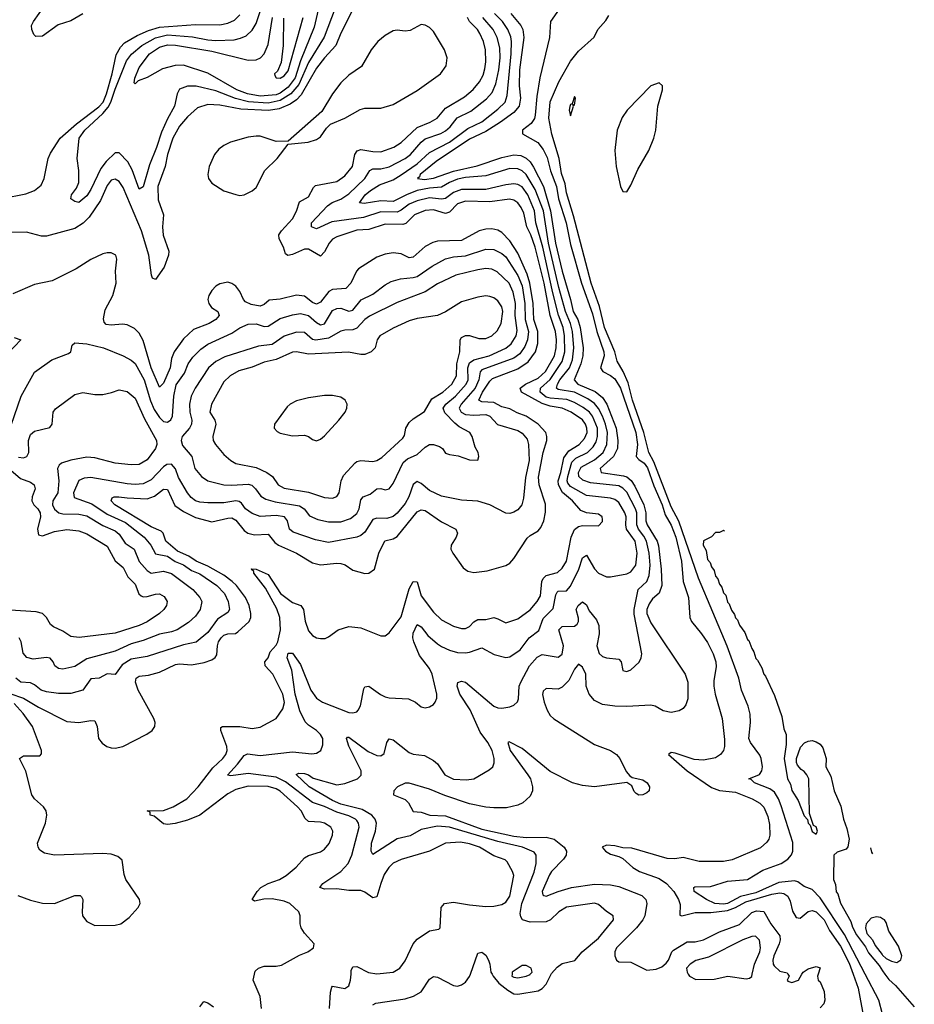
# Model space of a CAD drawing. Header units: inches. Extents: x 1603819 to 1745079, y 385938 to 533966.
# Tile 496 of 561: x 1625717 to 1630157, y 519850 to 524739. Entities that reach past the tile are written whole.
import ezdxf

# ---------------------------------------------------------------- set-up
doc = ezdxf.new("R2010")
doc.units = ezdxf.units.IN
doc.header["$MEASUREMENT"] = 0
for name, color, linetype in [('B6521', 7, 'Continuous'), ('B6522', 7, 'Continuous'), ('B6531', 7, 'Continuous'), ('B6532', 7, 'Continuous')]:
    doc.layers.add(name, color=color, linetype=linetype)

msp = doc.modelspace()

# ---------------------------------------------------------------- linework, layer by layer
at = {"layer": 'B6521', "color": 5}
for points, elevation in [([(1626916.2, 519830), (1626910, 519889.6), (1626874.8, 519970), (1626881.4, 520000)], 380), ([(1627254.8, 519830), (1627259.1, 519910), (1627265.2, 519934.8), (1627270, 519939.5), (1627330, 519929.3), (1627350, 519941.1), (1627359.1, 519970), (1627361.4, 520000)], 360), ([(1627470, 519847.3), (1627484, 519856), (1627630, 519877.2), (1627671.3, 519890), (1627710, 519912.4), (1627750, 519974.6), (1627770, 519987.9), (1627790, 519985.2), (1627870, 519943.1), (1627890, 519940.3), (1627910, 519946), (1627930, 519959.5), (1627950, 519988.5), (1627954, 520000)], 340), ([(1628061.3, 520000), (1628067.2, 519990), (1628095.3, 519955.3), (1628139.5, 519919.5), (1628170, 519902.2), (1628190, 519899.8), (1628290, 519916.4), (1628310, 519928.8), (1628329.3, 519950), (1628354.7, 520000)], 340), ([(1628160.7, 520000), (1628159.7, 519990), (1628170, 519984.1), (1628190, 519981.2), (1628230, 519989.7), (1628250, 519998.9), (1628251.1, 520000)], 360), ([(1629035.2, 520000), (1629041.3, 519990), (1629072.5, 519972.5), (1629164.4, 519975.6), (1629230.9, 519989.1), (1629322.6, 519977.4), (1629339.3, 519980.7), (1629350, 519988.9), (1629352.4, 520000)], 340), ([(1629529.7, 520000), (1629535.6, 519990), (1629525.8, 519970), (1629530, 519964.4), (1629550, 519957.6), (1629582.6, 519970), (1629599.6, 520000)], 320), ([(1629679.5, 520000), (1629676.2, 519990), (1629680.7, 519970), (1629690, 519961.6), (1629710, 519914), (1629712.9, 519870), (1629707.5, 519852.5), (1629690, 519832.9)], 320), ([(1629853.3, 520000), (1629878.6, 519930), (1629907.5, 519770)], 280), ([(1630000, 519800.4), (1629980.6, 519870), (1629912.6, 520000)], 260), ([(1626610, 519838), (1626630, 519864.2), (1626650, 519856.9), (1626678.3, 519838.3)], 380)]:
    msp.add_lwpolyline(points, dxfattribs=dict(at, elevation=elevation))
at = {"layer": 'B6522', "color": 5}
for points, elevation in [([(1628449.8, 524870), (1628352, 524730), (1628347.2, 524650), (1628298.9, 524450), (1628282.7, 524357.3), (1628275.3, 524264.7), (1628271.2, 524248.8), (1628255.9, 524224.1), (1628211.6, 524190), (1628212.9, 524172.9), (1628288.7, 524128.7), (1628314.7, 524094.7), (1628334.3, 524054.3), (1628351.9, 523988.1), (1628381.8, 523910), (1628390.9, 523850), (1628429.1, 523730), (1628450, 523623.2), (1628505.9, 523430), (1628559.2, 523279.2), (1628581.8, 523190), (1628616, 523090), (1628617.5, 523070), (1628598.8, 523010), (1628611.5, 522991.5), (1628650, 522972.8), (1628670, 522955.3), (1628698.1, 522910), (1628774.2, 522690), (1628782.8, 522630), (1628776.7, 522570), (1628790, 522554.6), (1628816.4, 522536.4), (1628833.6, 522513.6), (1628864, 522424), (1628905, 522330), (1628920.1, 522280.1), (1628950, 522229.9), (1628973.4, 522170), (1629001.5, 522050), (1629010.2, 521950.2), (1629035.6, 521870), (1629042.6, 521770), (1629051.8, 521750), (1629101.4, 521690), (1629130, 521645.9), (1629159, 521590), (1629172.4, 521550), (1629174.3, 521525.7), (1629162.2, 521457.8), (1629161.9, 521430), (1629169.1, 521390), (1629203.4, 521270), (1629215.7, 521164.3), (1629215.4, 521130), (1629209.9, 521110), (1629195.9, 521090), (1629170, 521073.4), (1629110, 521062.1), (1629064.8, 521064.8), (1628970, 521097.1), (1628950, 521100.2), (1628937.6, 521090), (1629030, 521009.3), (1629150, 520926.5), (1629190, 520912.5), (1629270, 520903.8), (1629352.3, 520870), (1629390, 520849), (1629410, 520828.5), (1629430, 520782.4), (1629437.6, 520742.4), (1629440.6, 520690), (1629435.9, 520670), (1629425.6, 520654.4), (1629393, 520627), (1629252.7, 520567.3), (1629210, 520558.4), (1629090, 520558.6), (1629010, 520579.8), (1628968.4, 520571.6), (1628930, 520573.3), (1628754.7, 520625.3), (1628710, 520627.4), (1628670, 520637.2), (1628630, 520640.3), (1628607.8, 520630), (1628624.5, 520610), (1628650, 520595.8), (1628690, 520584.4), (1628710, 520573.5), (1628759.6, 520530), (1628792.4, 520510), (1628890, 520474.5), (1628926.8, 520450), (1628963.3, 520410), (1628987.4, 520370), (1628994.3, 520345.7), (1628993.3, 520293.3), (1629004, 520290), (1629070, 520306.5), (1629146.7, 520306.7), (1629230, 520315.7), (1629270, 520330), (1629321.6, 520358.4), (1629450, 520396.6), (1629490, 520404.3), (1629510, 520401), (1629530, 520387.2), (1629541.8, 520361.8), (1629552.6, 520312.6), (1629570, 520281.5), (1629590, 520277.8), (1629630, 520311.7), (1629650, 520316), (1629670, 520309.9), (1629710, 520269.3), (1629736.5, 520216.5), (1629790, 520138.7), (1629833.9, 520053.9), (1629853.3, 520000)], 280), ([(1627370, 524789.8), (1627310, 524671.6), (1627286.5, 524610), (1627230, 524549.5), (1627190, 524498), (1627114.1, 524365.9), (1627090, 524340.8), (1627059.8, 524320.2), (1627004.5, 524295.5), (1626951.8, 524288.2), (1626814.6, 524294.6), (1626710, 524314.7), (1626650, 524318.4), (1626599.4, 524300.6), (1626550, 524257.4), (1626510, 524209.9), (1626477.4, 524150), (1626450.5, 524070), (1626439, 524010), (1626402.2, 523910), (1626404, 523844), (1626430.7, 523770), (1626425.6, 523710), (1626429.4, 523669.4), (1626457.5, 523590), (1626455.4, 523570), (1626434.3, 523510), (1626390, 523448.3), (1626376.1, 523456.1), (1626370.8, 523470.8), (1626358.3, 523570), (1626322, 523690), (1626230, 523905.5), (1626210, 523935.4), (1626190, 523946.8), (1626170, 523941.7), (1626150, 523916.2), (1626118.3, 523841.7), (1626061.8, 523758.2), (1626032, 523728), (1625990, 523702.7), (1625850, 523663.6), (1625824.3, 523664.3), (1625750, 523683.2), (1625670, 523682.7)], 380), ([(1626030, 524767.6), (1625970, 524732.5), (1625907.2, 524712.8), (1625830, 524656.8), (1625796, 524656), (1625786, 524666), (1625776.2, 524690), (1625775.8, 524710), (1625784.4, 524730), (1625842.1, 524810)], 380), ([(1627283.3, 524796.7), (1627228.2, 524651.8), (1627150, 524525.6), (1627102.5, 524417.5), (1627062.9, 524370), (1627010, 524337.2), (1626950, 524325), (1626851.8, 524331.8), (1626788.1, 524348.1), (1626690, 524386), (1626591.9, 524408.1), (1626550, 524408.4), (1626510, 524393.3), (1626498.5, 524370), (1626485.8, 524310), (1626450, 524246.9), (1626420, 524180), (1626395.9, 524104.1), (1626361, 524019), (1626330, 523909.6), (1626310, 523897.4), (1626274.1, 523994.1), (1626253.3, 524033.3), (1626210, 524077.8), (1626190, 524078.5), (1626145.4, 524034.6), (1626119.8, 524000.2), (1626070, 523896.4), (1626050, 523864.4), (1626010, 523831.8), (1625990, 523835.6), (1625970, 523849.4), (1625973, 523870), (1625998, 523902), (1626009.8, 523930), (1626009.8, 523990), (1626002, 524050), (1626011.8, 524150), (1626039.2, 524190), (1626130, 524272.8), (1626156, 524303.9), (1626169.6, 524330), (1626190, 524394.3), (1626246.1, 524533.9), (1626272.2, 524567.8), (1626323.1, 524610), (1626390, 524648.9), (1626450, 524663.8), (1626574.4, 524654.4), (1626650, 524638.7), (1626690, 524635.9), (1626780.4, 524639.6), (1626813.2, 524646.7), (1626840.8, 524659.2), (1626870, 524687.3), (1626890, 524720.2), (1626914.2, 524790)], 360), ([(1627203.7, 524810), (1627177.7, 524702.3), (1627110, 524534.9), (1627083.6, 524450), (1627050, 524404.6), (1627010, 524373.4), (1626990, 524365.1), (1626910, 524360), (1626847.1, 524370), (1626793.6, 524390), (1626650, 524473.4), (1626530, 524512.9), (1626488.1, 524511.9), (1626425.1, 524494.9), (1626350, 524451.8), (1626304.5, 524435.5), (1626290, 524421.2), (1626284.8, 524424.8), (1626288.3, 524448.3), (1626310, 524501.3), (1626360.2, 524570), (1626410, 524602.5), (1626450, 524614.9), (1626490, 524613.2), (1626670, 524582.2), (1626850, 524538.2), (1626890, 524539.1), (1626911.3, 524548.7), (1626930, 524570.2), (1626950, 524616.5), (1626972.2, 524750)], 340), ([(1628354.7, 520000), (1628356.5, 520003.5), (1628384.9, 520035.1), (1628410, 520052), (1628472.3, 520067.7), (1628507.8, 520110), (1628590, 520178.3), (1628663.6, 520270), (1628662.7, 520290), (1628630, 520311.2), (1628590, 520346.4), (1628570, 520352.5), (1628430, 520331.9), (1628393.5, 520310), (1628350.9, 520269.1), (1628330, 520259.9), (1628250, 520257.5), (1628212.3, 520270), (1628204.2, 520284.2), (1628201.5, 520301.5), (1628208.3, 520350), (1628270, 520506.5), (1628280.7, 520550), (1628280.2, 520590), (1628270, 520604.8), (1628212.3, 520630), (1628090, 520658.5), (1627850, 520729.6), (1627790, 520734.6), (1627710, 520717.4), (1627654.1, 520685.9), (1627590, 520672.2), (1627470, 520594), (1627461.4, 520610), (1627463.1, 520650), (1627482.9, 520710), (1627488.3, 520750), (1627481.4, 520770), (1627464.6, 520790), (1627416.8, 520816.8), (1627310, 520844.1), (1627270, 520862.4), (1627154.1, 520930), (1627088.8, 520991.2), (1627101.7, 520998.3), (1627130, 520996), (1627150, 520990.1), (1627173.6, 520973.6), (1627290, 520939.4), (1627330, 520946.2), (1627392.8, 520970), (1627412, 520988), (1627412.2, 521010), (1627350, 521131.2), (1627338.9, 521170), (1627343.7, 521176.3), (1627350, 521176.3), (1627445.7, 521105.7), (1627490, 521085), (1627510, 521083), (1627525.1, 521094.9), (1627538.2, 521150), (1627550, 521168.7), (1627570, 521163.9), (1627650, 521100.1), (1627670, 521092.5), (1627725.8, 521085.8), (1627770, 521060.2), (1627790, 521043.6), (1627827.1, 520990), (1627870, 520967.4), (1627934.7, 520965.3), (1627970, 520969.2), (1628046.3, 521013.7), (1628065.4, 521030), (1628071.5, 521048.5), (1628071.4, 521070), (1628062.3, 521110), (1628039.6, 521150), (1628001.7, 521201.7), (1627952.1, 521312.1), (1627900.7, 521390), (1627888.5, 521430), (1627891.5, 521448.5), (1627910, 521455.3), (1627930, 521450.3), (1628070, 521330.2), (1628090, 521322.3), (1628110, 521321.1), (1628150, 521327.1), (1628170, 521335.6), (1628187.4, 521352.6), (1628193.3, 521366.7), (1628196.4, 521430), (1628204, 521450), (1628247.2, 521530), (1628285.7, 521574.3), (1628310, 521587.1), (1628390, 521573.7), (1628410, 521588.1), (1628415.6, 521630), (1628392.6, 521710), (1628410, 521726.8), (1628470, 521727.7), (1628483.1, 521736.9), (1628491, 521750), (1628490, 521768), (1628478.8, 521810), (1628488.5, 521830), (1628510, 521848.3), (1628530, 521833.7), (1628544, 521804), (1628579.2, 521759.2), (1628591, 521731), (1628592.4, 521690), (1628581.5, 521630), (1628592.7, 521592.7), (1628610, 521577.4), (1628630, 521570.1), (1628690, 521563.8), (1628702.4, 521550), (1628710, 521506.8), (1628730, 521503), (1628750, 521510.5), (1628790.9, 521549.1), (1628801.3, 521570), (1628805.1, 521590), (1628766.5, 521786.5), (1628765.9, 521810), (1628785.9, 521910), (1628828.7, 521950), (1628841.4, 521978.6), (1628845.5, 522030), (1628840.8, 522090), (1628827.8, 522150), (1628815.1, 522175.1), (1628788, 522210), (1628779.5, 522230), (1628780, 522290), (1628774, 522310), (1628730, 522392.5), (1628710, 522412.8), (1628690, 522423.8), (1628550, 522439.5), (1628512.4, 522452.4), (1628492, 522470), (1628489.7, 522490), (1628503.3, 522516.7), (1628570, 522553.4), (1628612.2, 522590), (1628631.3, 522630), (1628634, 522690), (1628625, 522730), (1628609.7, 522770), (1628590, 522808.6), (1628570, 522833), (1628536.7, 522856.7), (1628470, 522888.8), (1628390, 522903), (1628380.6, 522910), (1628385.5, 522930), (1628398.2, 522950), (1628445.3, 523010), (1628461, 523050), (1628466.9, 523110), (1628459.9, 523190), (1628450.6, 523230), (1628425.3, 523290), (1628393.2, 523410), (1628342.2, 523630), (1628317.1, 523790), (1628276, 523896), (1628230, 523970.8), (1628210, 523988.7), (1628190, 523997.8), (1628150, 523999.9), (1628030, 523964), (1627930, 523955.8), (1627890, 523947.8), (1627850, 523931.1), (1627810, 523907.6), (1627750, 523902.9), (1627688.8, 523890), (1627636.4, 523870), (1627570, 523836.2), (1627510, 523840.1), (1627426.4, 523826.4), (1627403.9, 523830), (1627431.6, 523870), (1627457.3, 523890), (1627501.8, 523918.2), (1627570, 523944.1), (1627610, 523968.5), (1627690, 524024), (1627750, 524080.1), (1627850, 524131.5), (1627940.7, 524199.3), (1628010, 524231.9), (1628090, 524294.3), (1628126.1, 524330), (1628136.7, 524363.3), (1628156.8, 524570), (1628158.2, 524630), (1628154.2, 524654.2), (1628140.1, 524690), (1628112.6, 524730), (1628073.3, 524770)], 340), ([(1628154.7, 524770), (1628204.3, 524710), (1628213.3, 524690), (1628219, 524650), (1628198.1, 524490), (1628196.1, 524410), (1628202.8, 524350), (1628195.2, 524310), (1628170, 524278.2), (1628103.4, 524230), (1628030, 524183.7), (1627950, 524145.6), (1627784.6, 524035.4), (1627704.9, 523970), (1627701.4, 523958.6), (1627691.3, 523950), (1627725.9, 523945.9), (1627770, 523951.6), (1627870, 523987.6), (1627987.3, 524012.7), (1628110, 524054.3), (1628170, 524068.2), (1628204.1, 524064.1), (1628230, 524052), (1628250, 524032.8), (1628266.4, 524006.4), (1628315.9, 523910), (1628352.1, 523790), (1628375.6, 523630), (1628409.8, 523490), (1628451.1, 523350), (1628464.4, 523290), (1628487.4, 523250), (1628498.5, 523210), (1628513, 523110), (1628512.6, 523070), (1628502.6, 523030), (1628468.2, 522950), (1628486.5, 522930), (1628572.3, 522892.3), (1628610, 522863.3), (1628631.7, 522830), (1628677.7, 522710), (1628686.3, 522650), (1628683.4, 522610), (1628663.5, 522570), (1628597.5, 522510), (1628602.8, 522490), (1628714.3, 522474.3), (1628730, 522468.9), (1628751.1, 522451.1), (1628770, 522422.6), (1628814.3, 522330), (1628824.8, 522290), (1628825.1, 522250), (1628830.5, 522230), (1628880.2, 522150), (1628886.7, 522126.7), (1628900.6, 522010), (1628903.7, 521930), (1628890, 521890.9), (1628857.1, 521862.9), (1628840.8, 521839.2), (1628829, 521810), (1628828.7, 521790), (1628850, 521744.6), (1629019.7, 521490), (1629033, 521450), (1629033.6, 521366.4), (1629023.6, 521336.4), (1629010, 521319.6), (1628990, 521306.5), (1628950, 521298.2), (1628910, 521307.8), (1628870.5, 521330.5), (1628850, 521335.6), (1628730, 521328.3), (1628670.1, 521330.1), (1628610, 521338.1), (1628570, 521358), (1628543.5, 521390), (1628528.5, 521430), (1628527.4, 521490), (1628510, 521523.6), (1628490, 521539), (1628470, 521514.9), (1628442.6, 521457.4), (1628410, 521424.5), (1628390, 521415.2), (1628330, 521418.5), (1628315.4, 521404.6), (1628311.6, 521388.4), (1628319.4, 521350), (1628334.2, 521310), (1628350, 521284.1), (1628368, 521268), (1628570, 521140.1), (1628649.8, 521110), (1628679.5, 521090), (1628694.9, 521070), (1628726.8, 521006.8), (1628744.7, 520984.7), (1628756.9, 520976.9), (1628810, 520964.2), (1628831.3, 520950), (1628842.4, 520930), (1628840.5, 520910), (1628830, 520899.5), (1628810, 520890.4), (1628790, 520888.9), (1628777, 520897), (1628767.4, 520907.4), (1628755.3, 520935.3), (1628730.6, 520950.6), (1628570, 520929.4), (1628510, 520935.9), (1628460.4, 520950), (1628350, 521006), (1628210, 521119.8), (1628147, 521153), (1628139.3, 521150), (1628151.3, 521110), (1628239.3, 520990), (1628251.4, 520970), (1628262.5, 520930), (1628261.6, 520910), (1628250, 520883.9), (1628213.6, 520850), (1628190, 520838.4), (1628133.7, 520826.3), (1628070, 520826.4), (1628030, 520829.3), (1627950, 520844.7), (1627826.7, 520886.7), (1627750, 520918.9), (1627650, 520947.8), (1627630, 520948.1), (1627592, 520930), (1627574.5, 520910), (1627572.7, 520890), (1627630, 520867.6), (1627646.6, 520850), (1627670, 520808), (1627710, 520803.4), (1627751.8, 520790), (1627830, 520785.6), (1628010, 520719), (1628170, 520684.2), (1628230, 520677.7), (1628330, 520680.5), (1628369.9, 520669.9), (1628419.5, 520630), (1628431.6, 520610), (1628428.4, 520590), (1628415.7, 520570), (1628356.9, 520510), (1628346.8, 520493.2), (1628309.5, 520410), (1628313.2, 520393.2), (1628318, 520390), (1628330, 520387.1), (1628389.2, 520410.8), (1628456.4, 520430), (1628570, 520446.7), (1628650, 520442.5), (1628690, 520435.2), (1628804.5, 520390), (1628824.3, 520370), (1628828.7, 520350), (1628819.6, 520290), (1628809.9, 520270), (1628778.2, 520230), (1628678.5, 520130), (1628670.4, 520110), (1628671, 520090), (1628679, 520070), (1628690, 520061.8), (1628750, 520058.6), (1628830, 520019.9), (1628875.9, 520024.1), (1628903.2, 520036.8), (1628925.4, 520054.6), (1628936.8, 520070), (1628953.1, 520110), (1628961.9, 520118.1), (1629030, 520161.1), (1629070, 520160.7), (1629110, 520169.9), (1629190, 520209.5), (1629290, 520246.1), (1629350, 520305.7), (1629374, 520314), (1629410.8, 520310.8), (1629445.6, 520250), (1629489.2, 520190), (1629491.3, 520170), (1629486.8, 520150), (1629459.6, 520090), (1629454.9, 520070), (1629455.8, 520050), (1629461.4, 520041.4), (1629490, 520014.9), (1629526.1, 520006.1), (1629529.7, 520000)], 320), ([(1625630, 523850.5), (1625746.3, 523873.7), (1625790.8, 523890), (1625823, 523917), (1625838.1, 523950), (1625857.2, 524050), (1625870, 524076.8), (1625918.3, 524150), (1625998.9, 524221.1), (1626110, 524305.9), (1626131.2, 524330), (1626147, 524370), (1626175.1, 524470), (1626195.6, 524564.4), (1626216.8, 524603.2), (1626236.8, 524623.2), (1626299.3, 524660.7), (1626355.3, 524684.7), (1626410, 524701.6), (1626590, 524715.2), (1626710, 524714.2), (1626750, 524721.6), (1626782.7, 524737.3), (1626810, 524763)], 380), ([(1626881.4, 520000), (1626884.8, 520015.2), (1626902, 520030), (1626930, 520039.7), (1626990, 520039.1), (1627015.9, 520044.1), (1627105.4, 520094.6), (1627147, 520110), (1627174.7, 520130), (1627178.7, 520150), (1627130, 520203.5), (1627113.1, 520230), (1627108.5, 520250), (1627108.8, 520290), (1627101.5, 520310), (1627056.8, 520350), (1627030, 520362), (1626970, 520373.2), (1626927.9, 520372.1), (1626882.4, 520362.4), (1626869.8, 520369.8), (1626895.5, 520410), (1626914.2, 520430), (1626949.7, 520450), (1627005.7, 520470), (1627039.3, 520490), (1627088.7, 520531.3), (1627130, 520577.8), (1627150, 520588.4), (1627210, 520606.4), (1627230, 520620.3), (1627252.1, 520647.9), (1627269, 520690), (1627270.7, 520710), (1627260.9, 520730), (1627230, 520749.1), (1627210, 520754.5), (1627150, 520758), (1627132.9, 520772.9), (1627113, 520810), (1627095.8, 520830), (1627010, 520908.1), (1626990, 520920.1), (1626950, 520930.8), (1626850, 520932.9), (1626790, 520916.9), (1626750, 520895.4), (1626610.7, 520789.3), (1626550, 520765), (1626488.2, 520748.2), (1626450, 520742.3), (1626430, 520746.8), (1626384, 520784), (1626364.2, 520790), (1626364, 520804), (1626349.3, 520810), (1626430, 520811.9), (1626478.7, 520830), (1626546.4, 520870), (1626602.6, 520930), (1626675.9, 521024.1), (1626725.5, 521070), (1626740.2, 521090), (1626746.2, 521110), (1626744.7, 521130), (1626714.2, 521210), (1626715.6, 521224.4), (1626722.7, 521230), (1626810, 521229.5), (1626870, 521219.8), (1626910, 521226), (1626989.7, 521270), (1627023.3, 521316.7), (1627030.8, 521349.2), (1627022.5, 521390), (1626972.4, 521490), (1626934.7, 521530), (1626934.1, 521550), (1626949.3, 521570), (1626960.4, 521599.6), (1626990, 521634), (1626998.2, 521650), (1627011.6, 521710), (1627008.5, 521770), (1626993.7, 521813.7), (1626937, 521917), (1626879, 521990), (1626878.5, 521998.5), (1626865.7, 522010), (1626867.8, 522012.2), (1626890, 522011.2), (1626950, 521984.2), (1627010.6, 521890), (1627070, 521845.1), (1627111.6, 521830), (1627124.6, 521810), (1627132.8, 521752.8), (1627150, 521704.4), (1627170, 521681.7), (1627190, 521670.3), (1627210, 521665.7), (1627232.8, 521667.2), (1627250, 521674.9), (1627297, 521710), (1627350, 521725.2), (1627410, 521718.6), (1627510, 521679.5), (1627530, 521679.3), (1627550, 521694.9), (1627610, 521773.4), (1627650, 521913.1), (1627670, 521949.2), (1627690, 521948.4), (1627710, 521878.2), (1627770, 521797.1), (1627810, 521759.8), (1627870, 521727.1), (1627910, 521715.3), (1627930, 521716.6), (1627950, 521726.2), (1627970.8, 521749.2), (1627990, 521761.1), (1628030, 521761), (1628070, 521770.1), (1628090, 521764.8), (1628130, 521743.7), (1628190, 521763.8), (1628250, 521809.5), (1628285.6, 521850), (1628301.2, 521878.8), (1628308.3, 521950), (1628315.2, 521964.8), (1628330, 521978.5), (1628386.3, 521993.7), (1628410, 522014.8), (1628430, 522050.3), (1628453.5, 522170), (1628470, 522207.2), (1628490, 522222.6), (1628510, 522228.1), (1628590, 522226.5), (1628610, 522247.7), (1628610, 522258), (1628607.8, 522270), (1628590, 522283.1), (1628530, 522290.5), (1628501.8, 522301.8), (1628460.3, 522350), (1628411.1, 522391.1), (1628391.5, 522430), (1628389.5, 522450), (1628402.3, 522490), (1628416.9, 522563.1), (1628442.6, 522597.4), (1628493.6, 522630), (1628520.4, 522659.6), (1628532.9, 522690), (1628532.2, 522710), (1628525.2, 522730), (1628510, 522752.2), (1628453.8, 522790), (1628409.7, 522809.7), (1628350, 522819.6), (1628310, 522832.9), (1628206.6, 522890), (1628200.4, 522910), (1628227, 522930), (1628290, 522958.5), (1628327.3, 522992.7), (1628371.2, 523070), (1628379.2, 523110), (1628380.4, 523150), (1628375.9, 523190), (1628349.7, 523270), (1628319.5, 523430), (1628275.1, 523610), (1628253.9, 523670), (1628233.8, 523710), (1628219, 523779), (1628206.4, 523806.4), (1628188.8, 523828.8), (1628170, 523842.6), (1628148.3, 523848.3), (1628050, 523834.6), (1627930, 523837.7), (1627890, 523825.2), (1627850, 523782.6), (1627830, 523776.8), (1627770, 523794.8), (1627730, 523791.2), (1627677, 523770), (1627632.7, 523727.3), (1627618.2, 523721.8), (1627530, 523724.4), (1627450, 523697.1), (1627390, 523693.1), (1627290, 523661.3), (1627270, 523649.9), (1627252.5, 523630), (1627230, 523586), (1627210, 523565), (1627150, 523599.4), (1627130, 523599.6), (1627070, 523572.9), (1627048.1, 523568.1), (1627036.5, 523576.5), (1627025.8, 523610), (1627004.9, 523650), (1627002.5, 523670), (1627015.4, 523690), (1627070.9, 523750), (1627091.2, 523788.8), (1627105.6, 523834.4), (1627150, 523859.3), (1627174.6, 523905.4), (1627184.5, 523915.5), (1627290, 523936.1), (1627330, 523964.1), (1627367.9, 524010), (1627380.6, 524070), (1627391.6, 524088.4), (1627410, 524094.9), (1627470, 524083.7), (1627510, 524083), (1627573.8, 524106.2), (1627610.5, 524129.5), (1627690, 524203.1), (1627754.8, 524230), (1627789.4, 524250.6), (1627830, 524298.9), (1627924, 524356), (1627967.5, 524392.5), (1627999, 524430), (1628016.5, 524463.5), (1628025.8, 524494.2), (1628030.7, 524530), (1628028.4, 524590), (1628019.4, 524630), (1628001.2, 524670), (1627988.2, 524690), (1627949.9, 524730), (1627939.6, 524750)], 380), ([(1627361.4, 520000), (1627362.7, 520017.3), (1627370, 520036.4), (1627390, 520038.5), (1627447.9, 520007.9), (1627490, 520001.3), (1627569.9, 520010.1), (1627603.9, 520030), (1627630, 520066), (1627670.4, 520149.6), (1627690, 520174), (1627750, 520214.6), (1627796.6, 520223.4), (1627804, 520230), (1627808.5, 520330), (1627825.1, 520350), (1627870, 520356.8), (1627950, 520343.5), (1628030, 520335.6), (1628070, 520337), (1628110, 520346), (1628130, 520357.7), (1628150, 520386.5), (1628168.6, 520490), (1628163.2, 520510), (1628137, 520557), (1628126.9, 520566.9), (1628070, 520587.9), (1627999, 520630), (1627950, 520647.3), (1627905.2, 520654.8), (1627829.6, 520650.4), (1627750.1, 520609.9), (1627610, 520569.9), (1627570, 520550.5), (1627548.8, 520530), (1627526, 520494), (1627508.6, 520450), (1627490, 520383), (1627470, 520378.4), (1627430, 520407), (1627410, 520415.6), (1627350, 520414.7), (1627290, 520423.4), (1627230, 520422.2), (1627206.3, 520430), (1627221, 520450), (1627310, 520509.5), (1627347.2, 520550), (1627364.6, 520590), (1627401.5, 520730), (1627398.5, 520750), (1627390, 520762.2), (1627383, 520770), (1627350, 520786.1), (1627290, 520804.9), (1627230, 520832.2), (1627170, 520852.5), (1627035.2, 520955.2), (1626990, 520978.4), (1626850, 520995.8), (1626764, 520984), (1626747.9, 520987.9), (1626798.2, 521041.8), (1626830, 521085.6), (1626847, 521093), (1626910, 521086.1), (1627070, 521103.5), (1627166.9, 521093.1), (1627190, 521097.6), (1627211.6, 521110), (1627222, 521138), (1627221, 521170), (1627209.7, 521190), (1627189.8, 521210), (1627150, 521235.8), (1627133.3, 521253.3), (1627107.9, 521307.9), (1627083.5, 521390), (1627067.6, 521510), (1627044.2, 521570), (1627050, 521594.3), (1627070, 521593.2), (1627110, 521537.8), (1627162.4, 521410), (1627190, 521370.2), (1627219.6, 521350), (1627350, 521299.4), (1627370, 521296.9), (1627390, 521302.8), (1627396.8, 521310), (1627407.8, 521332.2), (1627424.3, 521415.7), (1627430, 521426.4), (1627449.7, 521430.3), (1627507.7, 521387.7), (1627530, 521376.3), (1627550, 521371.7), (1627647.1, 521367.1), (1627682, 521350), (1627710, 521326.7), (1627730, 521322.6), (1627750, 521326.3), (1627770, 521338.4), (1627779.7, 521350), (1627786.9, 521370), (1627786.4, 521390), (1627763.4, 521490), (1627750, 521516.8), (1627701.2, 521581.2), (1627673, 521650), (1627668.5, 521670), (1627670, 521693), (1627690, 521736), (1627710, 521724.4), (1627741.9, 521681.9), (1627790, 521640.5), (1627810, 521626.2), (1627850, 521608.1), (1627890, 521597.5), (1627930, 521595.3), (1627950, 521597.8), (1628010, 521620.2), (1628072.4, 521587.6), (1628130, 521572.3), (1628150, 521575.9), (1628200.2, 521610), (1628246.1, 521670), (1628293.8, 521706.2), (1628314.5, 521765.5), (1628364.5, 521815.5), (1628377.1, 521882.9), (1628383.9, 521896.1), (1628390, 521900.8), (1628430, 521903.9), (1628450, 521925.6), (1628492.5, 522010), (1628510, 522067.2), (1628530, 522079.6), (1628570, 522012.7), (1628590, 521991.5), (1628630, 521973.4), (1628650, 521972.6), (1628730, 521988.2), (1628750, 521997.1), (1628774.8, 522030), (1628782.3, 522090), (1628771.2, 522150), (1628728.8, 522210), (1628724.5, 522230), (1628726.8, 522270), (1628721.1, 522290), (1628690, 522341.9), (1628670, 522356.3), (1628650, 522363), (1628530, 522377), (1628450, 522420.3), (1628437.9, 522437.9), (1628434.5, 522450), (1628437.3, 522470), (1628457.9, 522542.1), (1628477.7, 522562.3), (1628535.7, 522590), (1628562.7, 522617.3), (1628577.3, 522642.7), (1628585.4, 522670), (1628584.7, 522710), (1628560.2, 522770), (1628544.4, 522790), (1628514.1, 522814.1), (1628470, 522838.5), (1628432.7, 522852.7), (1628350, 522859.6), (1628330, 522865.4), (1628299.4, 522890), (1628301.2, 522910), (1628350, 522952.6), (1628410, 523041.3), (1628421.9, 523090), (1628420.6, 523170), (1628414, 523210), (1628391.2, 523271.2), (1628362.6, 523382.6), (1628313.6, 523610), (1628279, 523730), (1628271.2, 523790), (1628238.1, 523870), (1628210, 523908.2), (1628190, 523920.1), (1628170, 523924), (1628130, 523919.4), (1628030, 523895.1), (1627910, 523896.1), (1627870, 523881), (1627830, 523851.6), (1627810, 523848.1), (1627750, 523853.9), (1627690, 523839.7), (1627650, 523823.3), (1627610, 523792.8), (1627590, 523783.9), (1627510, 523785.7), (1627423.8, 523756.2), (1627265.2, 523734.8), (1627190, 523700.7), (1627165.1, 523710), (1627165.8, 523730), (1627244.8, 523815.2), (1627268.4, 523831.6), (1627310, 523848.1), (1627350, 523874.7), (1627429.9, 523950), (1627454.8, 523990), (1627470, 523998), (1627510, 523999.1), (1627550, 524008.4), (1627630, 524049.7), (1627657.1, 524070), (1627709.5, 524130.5), (1627730, 524147.9), (1627806.4, 524173.6), (1627830, 524187.2), (1627852.8, 524207.2), (1627887.7, 524252.3), (1627955.4, 524284.6), (1628034.5, 524345.5), (1628062.2, 524377.8), (1628080.3, 524419.7), (1628094.9, 524490), (1628101.4, 524550), (1628099.1, 524599.1), (1628086.3, 524650), (1628066.6, 524690), (1628014.7, 524750)], 360), ([(1627025.7, 524745.7), (1627023.6, 524610), (1627014.4, 524525.6), (1626996.4, 524483.6), (1626981.6, 524470), (1626982.4, 524462.4), (1626989, 524450), (1627010, 524449), (1627030, 524460.3), (1627050, 524484.8), (1627123.4, 524750)], 320), ([(1629912.6, 520000), (1629810, 520196.3), (1629690, 520378.5), (1629650, 520419.9), (1629610, 520435.4), (1629578.5, 520458.5), (1629563.1, 520463.1), (1629485, 520455), (1629370, 520403.9), (1629293.9, 520386.1), (1629230.1, 520350), (1629210, 520347.5), (1629166.6, 520350), (1629126, 520370), (1629064.6, 520410), (1629062.4, 520430), (1629067, 520433), (1629144.8, 520435.2), (1629230, 520461), (1629329.9, 520470.1), (1629404.6, 520515.4), (1629496, 520550), (1629528.6, 520571.4), (1629547.5, 520592.5), (1629554.5, 520610), (1629553.4, 520653.4), (1629495.6, 520835.6), (1629482.7, 520870), (1629463.6, 520903.6), (1629440.8, 520920.8), (1629363.5, 520950), (1629346.8, 520966.8), (1629336, 520970), (1629388.1, 520991.9), (1629401, 521010), (1629403.9, 521030), (1629397.6, 521070), (1629390, 521087), (1629344.2, 521150), (1629336.3, 521170), (1629344.2, 521250), (1629341.8, 521290), (1629333, 521330), (1629299.3, 521410), (1629286.5, 521470), (1629228.8, 521628.8), (1629085.5, 521965.5), (1628989.1, 522249.1), (1628950, 522320.5), (1628863.6, 522543.6), (1628840.1, 522590), (1628814.8, 522690), (1628758.2, 522850), (1628736.3, 522936.3), (1628712, 522992), (1628683, 523043), (1628671.4, 523090), (1628619, 523210), (1628594.5, 523314.5), (1628553.3, 523430), (1628464.7, 523764.7), (1628430, 523879.6), (1628423.5, 523923.5), (1628405.2, 523974.8), (1628394.8, 524050), (1628358, 524170), (1628342.5, 524250), (1628350, 524330.5), (1628392.8, 524430), (1628450, 524533.4), (1628490, 524583), (1628567.5, 524652.5), (1628585.6, 524690), (1628625.6, 524734.4), (1628640.5, 524759.5)], 260), ([(1625667.4, 521392.6), (1625735.6, 521370), (1625810, 521325.2), (1625950, 521254.5), (1626009.4, 521249.4), (1626070, 521259.3), (1626090, 521257.4), (1626100.6, 521230), (1626108.3, 521170), (1626126.1, 521146.1), (1626149.6, 521129.6), (1626170, 521123.5), (1626190, 521122.3), (1626229.3, 521130.7), (1626348.3, 521191.7), (1626373.6, 521210), (1626386.6, 521230), (1626389.7, 521250), (1626382.7, 521270), (1626304, 521410), (1626292.1, 521450), (1626295.1, 521470), (1626310, 521478.6), (1626355.4, 521484.6), (1626410, 521499.5), (1626490, 521537), (1626510, 521540.5), (1626570, 521535.3), (1626632, 521548), (1626670, 521560.9), (1626687.2, 521572.8), (1626694.9, 521585.1), (1626698, 521630), (1626703.9, 521650), (1626717, 521670), (1626730, 521683.6), (1626750, 521689.6), (1626788.5, 521691.5), (1626799.9, 521700.1), (1626856.3, 521750), (1626863.8, 521770), (1626864.4, 521790), (1626855.7, 521830), (1626837.8, 521870), (1626792.1, 521930), (1626771.1, 521950), (1626730, 521980.2), (1626650, 522026.1), (1626592.2, 522050), (1626555.6, 522075.6), (1626499.3, 522099.3), (1626442.3, 522150), (1626429.4, 522189.4), (1626418.9, 522198.9), (1626370, 522221.6), (1626188.5, 522330), (1626170.8, 522350), (1626175.1, 522364.9), (1626185.2, 522370), (1626209.5, 522370.5), (1626250, 522364.6), (1626350, 522360.7), (1626386.4, 522373.6), (1626430, 522408.7), (1626450, 522405.6), (1626486.5, 522326.5), (1626530, 522296.8), (1626590, 522266.6), (1626670, 522245), (1626750, 522264.3), (1626770, 522265.1), (1626790, 522254.4), (1626830, 522203), (1626849, 522189), (1626881.5, 522181.5), (1626950, 522184.6), (1626983.7, 522143.7), (1627000.7, 522130), (1627091.3, 522090), (1627170, 522042.5), (1627210, 522032.7), (1627290, 522040.9), (1627310, 522039), (1627331.4, 522031.4), (1627370, 522005.5), (1627430, 521989.3), (1627450, 521990.3), (1627477.3, 522010), (1627499.1, 522090), (1627528.9, 522151.1), (1627570, 522160.9), (1627590, 522172.7), (1627690, 522295.2), (1627710, 522306), (1627730, 522302.5), (1627810, 522245.3), (1627881.7, 522210), (1627889.2, 522190), (1627883, 522170), (1627858.7, 522130), (1627856.6, 522110), (1627866, 522090), (1627917.8, 522017.8), (1627941.5, 522001.5), (1627970, 521994), (1628037.6, 522002.4), (1628130, 522028.7), (1628150, 522040.6), (1628170, 522063.5), (1628235.4, 522164.6), (1628250, 522178), (1628290, 522201.4), (1628303, 522217), (1628318.4, 522250), (1628326.8, 522293.2), (1628326.2, 522333.8), (1628294.8, 522430), (1628292, 522468), (1628315.3, 522590), (1628333, 522650), (1628333.9, 522670), (1628328.2, 522690), (1628290.5, 522730), (1628230, 522769.6), (1628186.2, 522786.2), (1628150, 522806.4), (1628110, 522817.2), (1628070, 522838.3), (1628010, 522841), (1627996.1, 522850), (1628014.6, 522890), (1628050, 522944.6), (1628063, 522957), (1628190, 523006), (1628240.5, 523039.5), (1628277.3, 523090), (1628288.7, 523131.3), (1628288.6, 523190), (1628268.9, 523250), (1628265.9, 523330), (1628248, 523430), (1628235.2, 523475.2), (1628190, 523580.2), (1628150, 523641.7), (1628110, 523683.1), (1628090, 523694.2), (1628060.5, 523700.5), (1628030, 523698.8), (1627998, 523690), (1627910, 523642.6), (1627790, 523638.7), (1627766.6, 523633.4), (1627730, 523612.9), (1627670, 523560.5), (1627650, 523557.3), (1627610, 523575.8), (1627570, 523581.3), (1627530, 523574), (1627490, 523559.4), (1627398.9, 523501.1), (1627388.9, 523490), (1627359.5, 523430), (1627335.2, 523404.8), (1627270, 523399), (1627250.7, 523389.3), (1627210, 523337.1), (1627190, 523326.6), (1627170, 523335.4), (1627130, 523365.4), (1627090, 523370.4), (1627010, 523351.9), (1626954.3, 523345.7), (1626930, 523324.1), (1626910, 523316.6), (1626865, 523325), (1626837.8, 523337.8), (1626827.3, 523350), (1626810, 523388.5), (1626790, 523415.4), (1626770, 523429.7), (1626750, 523435.1), (1626710, 523426.9), (1626690, 523415.1), (1626670, 523395.1), (1626655.2, 523370), (1626651.3, 523350), (1626655.2, 523330), (1626668.2, 523310), (1626699.6, 523290), (1626707.2, 523270), (1626690.2, 523250), (1626656.8, 523230), (1626579, 523201), (1626530, 523153.7), (1626483, 523090), (1626470, 523056.3), (1626463, 523010), (1626430, 522933.5), (1626410, 522915.1), (1626369.7, 523010), (1626330, 523146.8), (1626310, 523182.5), (1626286.4, 523206.4), (1626250, 523224.5), (1626227.5, 523227.5), (1626170, 523221.7), (1626146.3, 523226.3), (1626136.6, 523236.6), (1626132.8, 523252.8), (1626140.9, 523299.1), (1626179.5, 523370), (1626194.8, 523430), (1626191.6, 523490), (1626199.2, 523550), (1626194, 523570), (1626170, 523581.7), (1626150, 523581.4), (1626130, 523576.5), (1626070, 523548.8), (1625997.5, 523502.5), (1625877.5, 523442.5), (1625790, 523424.4), (1625682, 523378)], 420), ([(1625675, 522725), (1625724, 522870), (1625790, 522989.6), (1625876.4, 523050), (1625959.2, 523080.8), (1625970.4, 523090), (1625976.7, 523123.3), (1625990, 523135.1), (1626050.3, 523129.7), (1626132.3, 523110), (1626230, 523069.8), (1626270, 523048.2), (1626290, 523031.5), (1626335.2, 522950), (1626366.2, 522846.2), (1626384.2, 522804.2), (1626410, 522763.4), (1626423.7, 522750), (1626430, 522744.6), (1626450, 522741.1), (1626467.2, 522752.8), (1626474.4, 522770), (1626482.2, 522870), (1626493.9, 522926.1), (1626535.4, 522984.6), (1626553.6, 523030), (1626576.5, 523063.5), (1626616.4, 523103.6), (1626650, 523127.7), (1626770, 523182.8), (1626810, 523208.4), (1626850, 523226.6), (1626890, 523229.2), (1626930, 523214.9), (1626950, 523216.6), (1627010, 523255.8), (1627070, 523273.8), (1627110, 523280.3), (1627150, 523269.9), (1627190, 523235.5), (1627210, 523224), (1627230, 523229), (1627270, 523294.3), (1627290, 523305.4), (1627310, 523306.3), (1627350, 523291.4), (1627370, 523296), (1627412.2, 523347.8), (1627470, 523376.2), (1627530, 523422.5), (1627560.7, 523439.3), (1627607.4, 523452.6), (1627670, 523458.1), (1627690, 523464), (1627764.6, 523515.4), (1627830, 523552.3), (1627870, 523561.8), (1627930, 523566.8), (1628030, 523599.4), (1628070, 523597.8), (1628110, 523578), (1628130, 523561.2), (1628190, 523468.9), (1628210, 523418), (1628224, 523330), (1628225.3, 523250), (1628241.7, 523190), (1628237.1, 523150), (1628224.4, 523115.6), (1628199.6, 523080.4), (1628170, 523058.1), (1628010, 523000.1), (1628002, 522990), (1627995.8, 522950), (1627978.2, 522910), (1627908.6, 522830), (1627898.5, 522810), (1627907.6, 522790), (1627930, 522779), (1627970, 522774.5), (1628030, 522778.7), (1628050, 522770.9), (1628088.8, 522728.8), (1628190, 522698.4), (1628210, 522686.3), (1628235.5, 522655.5), (1628242.5, 522630), (1628245, 522550), (1628226.5, 522466.5), (1628217.4, 522362.6), (1628209.7, 522330), (1628190, 522305.7), (1628170, 522293.7), (1628150, 522286.7), (1628130, 522288.2), (1628050.8, 522330.8), (1627990, 522348.6), (1627910, 522353.8), (1627810, 522373.8), (1627750, 522401.7), (1627710, 522435.8), (1627690, 522445.4), (1627669.2, 522430.8), (1627648.2, 522370), (1627630, 522335.9), (1627590, 522288.9), (1627570, 522272.5), (1627538.4, 522261.6), (1627490, 522264.7), (1627470, 522257.6), (1627430, 522194.3), (1627410, 522177.8), (1627390.7, 522169.3), (1627250, 522143.6), (1627184.4, 522155.6), (1627074.7, 522194.7), (1627055.3, 522210), (1627046.1, 522250), (1627030.6, 522270.6), (1626990, 522277), (1626910, 522272.4), (1626870, 522286.6), (1626838, 522310), (1626818.2, 522338.2), (1626806.6, 522346.6), (1626790, 522349.6), (1626730, 522340.1), (1626650, 522339.9), (1626610, 522344), (1626590, 522350.7), (1626567.2, 522367.2), (1626550, 522389.2), (1626505.5, 522465.5), (1626489.4, 522509.4), (1626470, 522531.6), (1626446.8, 522530), (1626430, 522518.2), (1626370, 522453.5), (1626330, 522435.1), (1626290, 522431.6), (1626250, 522434.3), (1626070, 522465.9), (1626036.7, 522463.3), (1626009.5, 522450.5), (1625983.4, 522390), (1625987.1, 522367.1), (1626075.5, 522335.5), (1626150, 522284), (1626241.6, 522241.6), (1626335, 522170), (1626367.2, 522130), (1626390, 522087.3), (1626450, 522074.4), (1626489, 522049), (1626530, 522031.8), (1626570, 522003.7), (1626610, 521986.9), (1626695.9, 521930), (1626733.1, 521890), (1626751.7, 521850), (1626757.3, 521810), (1626750, 521794.9), (1626697.7, 521762.3), (1626650, 521695.4), (1626592.2, 521647.8), (1626530, 521635.1), (1626350, 521577.7), (1626270, 521563.1), (1626224.8, 521535.2), (1626190, 521487.9), (1626150, 521490.9), (1626110.3, 521469.7), (1626070, 521466.3), (1626030.4, 521409.6), (1625970, 521392.7), (1625910, 521393.4), (1625850, 521400.9), (1625823.2, 521410), (1625790, 521436.8), (1625770, 521446.1), (1625722.9, 521450), (1625697.3, 521470)], 440), ([(1625690, 523160.9), (1625722.4, 523150), (1625627.8, 523050)], 420), ([(1625710, 522567.4), (1625736.1, 522563.9), (1625752.3, 522570), (1625762.7, 522590), (1625759.5, 522650), (1625770, 522678.7), (1625790, 522695.4), (1625866.5, 522713.5), (1625878.5, 522730), (1625882.4, 522790), (1625893.7, 522806.3), (1625990, 522877.7), (1626030, 522887.1), (1626090, 522877.6), (1626130, 522878.4), (1626172.6, 522887.4), (1626210, 522901.4), (1626250, 522893), (1626290, 522859.8), (1626336.6, 522756.6), (1626395.7, 522650), (1626397, 522630), (1626391.3, 522610), (1626350, 522553.7), (1626310, 522530.9), (1626270, 522529.5), (1626190, 522537.6), (1626090, 522563), (1626050, 522566.6), (1625970, 522551.8), (1625923.8, 522536.2), (1625912.9, 522527.1), (1625905, 522510), (1625910.8, 522450), (1625905.7, 522390), (1625881.1, 522350), (1625879.7, 522330), (1625890, 522309.3), (1625910.3, 522290.3), (1625930, 522285.1), (1626010, 522283.6), (1626050, 522274.9), (1626130, 522227.6), (1626190, 522200.3), (1626210, 522184.6), (1626240.1, 522140.1), (1626284.3, 522110), (1626309.1, 522049.1), (1626350, 522003.9), (1626370, 521991.3), (1626430, 522000.5), (1626470, 521989), (1626576.5, 521910), (1626611.4, 521870), (1626619.9, 521850), (1626611.8, 521810), (1626590, 521777.8), (1626554.4, 521745.6), (1626497.8, 521710), (1626470, 521699.6), (1626410, 521687.6), (1626330, 521656.2), (1626270, 521640.6), (1626190, 521603.2), (1626050, 521565), (1625990, 521527.8), (1625930, 521514.8), (1625910, 521517.2), (1625890.3, 521530), (1625883.5, 521550), (1625868.5, 521568.5), (1625850, 521571.3), (1625783, 521563), (1625751.4, 521571.4), (1625734.3, 521594.3), (1625724.1, 521650), (1625714.3, 521670)], 460), ([(1625624.2, 522544.2), (1625720.8, 522460.8), (1625770, 522442), (1625787.7, 522430), (1625794.1, 522410), (1625777.8, 522370), (1625776.3, 522350), (1625786.5, 522330), (1625806.1, 522310), (1625817.9, 522290), (1625819.5, 522270), (1625805, 522210), (1625810, 522180.8), (1625830, 522176.7), (1625890, 522197.8), (1625950, 522207.2), (1626010, 522201.7), (1626050, 522186.9), (1626150, 522124.1), (1626190, 522052.6), (1626230, 522019.4), (1626252.9, 521972.9), (1626290, 521936.8), (1626308.8, 521888.8), (1626318.9, 521878.9), (1626330, 521873.3), (1626350, 521874.3), (1626390, 521887.1), (1626410, 521888.7), (1626434.3, 521874.3), (1626448.5, 521850), (1626445.3, 521830), (1626432.9, 521810), (1626410.9, 521790), (1626350, 521749.6), (1626310, 521731.3), (1626190, 521693), (1626011.1, 521671.1), (1625970, 521676.2), (1625930, 521702), (1625883.8, 521723.8), (1625870, 521736), (1625850.2, 521770), (1625830, 521790.8), (1625798.7, 521798.7), (1625670, 521806.8)], 480), ([(1629215.8, 522199.1), (1629210, 522202), (1629190, 522192), (1629170, 522192), (1629150, 522172), (1629110, 522152), (1629108.7, 522130), (1629123.3, 522103.3), (1629130, 522059.3), (1629144, 522044), (1629150, 522022), (1629163.5, 522003.5), (1629170, 521976), (1629182, 521962), (1629190, 521936), (1629201.7, 521921.7), (1629210, 521893.2), (1629221, 521881), (1629230, 521847), (1629238.5, 521838.5), (1629250, 521807), (1629265.4, 521785.4), (1629270, 521769.6), (1629279.8, 521759.8), (1629290, 521732.7), (1629315.4, 521695.4), (1629330, 521660.7), (1629336.2, 521656.2), (1629350, 521617), (1629360.7, 521600.7), (1629370, 521567.8), (1629379.1, 521559.1), (1629400.1, 521520.1), (1629410, 521489.6), (1629419.1, 521479.1), (1629463.3, 521383.3), (1629499.4, 521279.4), (1629510, 521218), (1629521.4, 521190), (1629520.6, 521139.4), (1629511.6, 521070), (1629527.9, 520970), (1629543.2, 520943.2), (1629550, 520912), (1629581.5, 520861.5), (1629610, 520786.3), (1629627, 520767), (1629630, 520749.2), (1629640.2, 520740.2), (1629650, 520708.7), (1629670, 520695.3), (1629677.3, 520710), (1629670, 520730.5), (1629657.3, 520737.3), (1629636.9, 520796.9), (1629633.4, 520970), (1629624, 520990), (1629610, 521006.8), (1629595.3, 521015.3), (1629578, 521038), (1629572.7, 521050), (1629572.2, 521070), (1629593.1, 521126.9), (1629612.2, 521147.8), (1629630, 521156), (1629650, 521159.5), (1629670, 521152.7), (1629690, 521142), (1629703.7, 521123.7), (1629719.1, 521070), (1629718.7, 521030), (1629743.2, 520983.2), (1629759.7, 520910), (1629793.1, 520833.1), (1629805.6, 520770), (1629822.3, 520722.3), (1629833.7, 520670), (1629827.9, 520632.1), (1629819, 520621), (1629774, 520606), (1629758, 520590), (1629755.3, 520470), (1629765.4, 520445.4), (1629770, 520409.2), (1629778.3, 520398.3), (1629790, 520352.7), (1629841.3, 520261.3), (1629850, 520233.6), (1629870, 520195.4), (1629915.3, 520135.3), (1629930, 520105.1), (1629982, 520042), (1630000, 520016.2)], 240), ([(1625707.2, 520390), (1625770, 520366.8), (1625830, 520353), (1625890, 520351.4), (1625990, 520390.3), (1626016, 520390), (1626024.1, 520384.1), (1626030.4, 520370), (1626026, 520310), (1626029.1, 520289.1), (1626050, 520262), (1626090, 520241.1), (1626190, 520243.2), (1626218.7, 520250), (1626259.7, 520280.3), (1626305.1, 520330), (1626314.5, 520350), (1626311.8, 520370), (1626242.8, 520470), (1626234.6, 520494.6), (1626226, 520566), (1626204.4, 520584.4), (1626170, 520595.5), (1626130, 520598.5), (1625890, 520591.2), (1625840.3, 520600.3), (1625815.8, 520615.8), (1625807.9, 520630), (1625805.7, 520650), (1625845, 520750), (1625850.8, 520790), (1625847.6, 520810), (1625834.5, 520830), (1625789.9, 520869.9), (1625777.5, 520890), (1625747.1, 521007.1), (1625716.4, 521070), (1625735.8, 521084.2), (1625816.9, 521083.1), (1625825.6, 521094.4), (1625825.3, 521110), (1625780.9, 521230), (1625734.2, 521294.2), (1625690, 521344.2)], 420), ([(1629951.6, 520597.6), (1629946.3, 520606.3), (1629941.3, 520627.1)], 240), ([(1630000, 520274.8), (1629990, 520281.6), (1629970, 520285), (1629942.7, 520277.3), (1629918.2, 520250), (1629915.5, 520230), (1629922, 520202), (1629950.2, 520170), (1629962.5, 520142.5), (1629997, 520097), (1630000, 520094.4)], 240), ([(1629352.4, 520000), (1629363.4, 520050), (1629389.9, 520110), (1629394.1, 520130), (1629388.3, 520168.3), (1629368.6, 520188.6), (1629350, 520186.6), (1629306.5, 520170), (1629135.1, 520084.9), (1629072.2, 520067.8), (1629045.2, 520050), (1629027, 520030), (1629029, 520010), (1629035.2, 520000)], 340), ([(1627954, 520000), (1627990, 520103.8), (1628010, 520108.7), (1628030, 520093.4), (1628042.9, 520070), (1628050.9, 520050), (1628055.3, 520010), (1628061.3, 520000)], 340), ([(1628251.1, 520000), (1628260.8, 520010), (1628255, 520030), (1628230, 520043.6), (1628210, 520042.9), (1628161.6, 520010), (1628160.7, 520000)], 360), ([(1629599.6, 520000), (1629605.2, 520010), (1629630, 520026.9), (1629670, 520038), (1629690, 520031.6), (1629679.5, 520000)], 320)]:
    msp.add_lwpolyline(points, dxfattribs=dict(at, elevation=elevation))
for points, elevation in [([(1627710, 524714.3), (1627655.3, 524684.7), (1627630, 524682.4), (1627590, 524687.6), (1627570, 524683.4), (1627530, 524660.6), (1627494.8, 524630), (1627460.8, 524590), (1627413, 524507), (1627350, 524463.7), (1627310, 524424.8), (1627268.9, 524370), (1627217, 524283), (1627050, 524135.1), (1626990, 524134.6), (1626910, 524159.9), (1626890, 524161.4), (1626850, 524154.9), (1626763.8, 524130), (1626730, 524114.6), (1626704.7, 524095.3), (1626682.8, 524070), (1626656.9, 524010), (1626650.2, 523970.2), (1626654.3, 523950), (1626670, 523927.6), (1626730, 523889), (1626789.6, 523870.4), (1626810, 523866.4), (1626830, 523868.5), (1626870, 523888.4), (1626890, 523906.4), (1626934, 523990), (1626994.8, 524050), (1627050, 524121), (1627148.7, 524130), (1627190, 524143.5), (1627210, 524157.3), (1627239.1, 524200.9), (1627259.1, 524220.9), (1627329.7, 524250), (1627406.4, 524293.6), (1627430, 524299.6), (1627510, 524299.8), (1627570, 524318.1), (1627690, 524387.6), (1627804.8, 524470), (1627833, 524510), (1627838.5, 524550), (1627825.3, 524590), (1627770, 524679.7), (1627750, 524700.5), (1627730, 524711.5)], 420), ([(1628890, 524425.1), (1628848.7, 524411.3), (1628732.4, 524290), (1628707.1, 524252.9), (1628682, 524190), (1628671, 524090), (1628677.6, 524010), (1628699, 523910), (1628710, 523886.3), (1628730, 523883.7), (1628750, 523917.6), (1628784.7, 523995.3), (1628839.8, 524090), (1628864.8, 524150), (1628874, 524190), (1628884.2, 524310), (1628907.6, 524390), (1628907, 524410)], 260), ([(1628470, 524358), (1628459.6, 524320.4), (1628450, 524318), (1628447.1, 524307.1), (1628444, 524290), (1628450, 524262), (1628466, 524310), (1628462, 524318), (1628470, 524314), (1628475.3, 524350)], 260), ([(1628030, 523503.2), (1627990, 523497.6), (1627880.9, 523470), (1627790, 523426.6), (1627730, 523388.3), (1627590, 523335.1), (1627452.7, 523267.3), (1627430, 523250.9), (1627390, 523206.6), (1627370, 523199.7), (1627330, 523198), (1627310, 523192.3), (1627250, 523158.3), (1627187, 523147), (1627170, 523150.4), (1627130, 523185.4), (1627090, 523187.5), (1627030, 523167.6), (1626970, 523126.3), (1626902.3, 523117.7), (1626735.1, 523064.9), (1626690, 523041.8), (1626654.6, 523010), (1626588.2, 522910), (1626567.3, 522870), (1626559.3, 522830), (1626560.6, 522790), (1626570.7, 522750), (1626570.1, 522730), (1626559.1, 522710), (1626523.5, 522670), (1626517.6, 522650), (1626524, 522624), (1626570.8, 522570), (1626586, 522510), (1626618.9, 522470), (1626650, 522448.9), (1626729.2, 522429.2), (1626770, 522427), (1626850, 522432.9), (1626868.4, 522428.4), (1626887.7, 522410), (1626913.5, 522373.5), (1626937.8, 522357.8), (1626984.8, 522344.8), (1627105.7, 522325.7), (1627128.7, 522310), (1627155.8, 522275.8), (1627197, 522257), (1627250, 522245.7), (1627310, 522245.7), (1627358.1, 522261.9), (1627390, 522287.8), (1627401.4, 522310), (1627410, 522355.3), (1627421.7, 522370), (1627456.7, 522383.3), (1627490, 522408.9), (1627510, 522411.3), (1627530, 522404.9), (1627550, 522410.3), (1627570, 522435.6), (1627619.6, 522540.4), (1627641.9, 522558.1), (1627690, 522579.5), (1627730, 522616.8), (1627750, 522629.4), (1627770.1, 522630.1), (1627799.8, 522619.8), (1627814.9, 522610), (1627830, 522587), (1627850, 522579.5), (1627893.5, 522573.5), (1627950, 522554), (1627990, 522552), (1627996, 522570), (1627991.8, 522590), (1627976.9, 522616.9), (1627962.6, 522670), (1627951.1, 522690), (1627898.1, 522718.1), (1627876.2, 522736.2), (1627826.2, 522786.2), (1627819.3, 522810), (1627831.9, 522830), (1627880.5, 522870), (1627933.4, 522930), (1627942.5, 522950), (1627941.6, 523010), (1627950, 523035.1), (1627970, 523050.4), (1628046.5, 523070), (1628130, 523108.3), (1628156.9, 523130), (1628181.5, 523170), (1628185.1, 523194.9), (1628176.8, 523270), (1628177.3, 523330), (1628166.3, 523386.3), (1628146.6, 523430), (1628087, 523487), (1628059.8, 523499.8)], 460), ([(1628030, 523367.7), (1627990, 523361.4), (1627910, 523337.6), (1627830, 523288.9), (1627790.1, 523269.9), (1627690, 523255.4), (1627650, 523244.4), (1627570, 523208), (1627504.2, 523170), (1627491.5, 523150), (1627480.6, 523110), (1627460.7, 523090), (1627430, 523077.2), (1627410, 523075.7), (1627348.5, 523088.5), (1627150, 523077.6), (1627090, 523090.4), (1627070, 523088.4), (1626990, 523052), (1626930, 523038.5), (1626870, 523014.3), (1626804.2, 522995.8), (1626761.1, 522970), (1626730, 522940.3), (1626668.9, 522830), (1626660.1, 522790), (1626685.6, 522750), (1626690.7, 522730), (1626674.8, 522670), (1626677.6, 522650), (1626689.2, 522629.2), (1626730, 522580.7), (1626764, 522550), (1626790, 522536.1), (1626890, 522515), (1626942.9, 522490), (1626971.2, 522471.2), (1626999.3, 522430), (1627030, 522413.4), (1627150, 522393.1), (1627230, 522366.5), (1627270, 522362.7), (1627290, 522371.3), (1627302.4, 522390), (1627311.8, 522450), (1627323.6, 522476.4), (1627381.7, 522538.3), (1627390, 522545.8), (1627410, 522550.9), (1627470, 522545.4), (1627490, 522550.8), (1627514.5, 522565.5), (1627618.7, 522661.3), (1627626.4, 522673.6), (1627633.7, 522710), (1627650, 522739.3), (1627670, 522757.2), (1627726.6, 522793.4), (1627763.1, 522856.9), (1627816.4, 522890), (1627862.2, 522930), (1627884.9, 522970), (1627887, 523030), (1627901.3, 523090), (1627902.9, 523150), (1627910, 523160.3), (1627930, 523170.9), (1627949.9, 523170.1), (1627995.6, 523155.6), (1628030, 523155.9), (1628060.3, 523170), (1628086.5, 523193.5), (1628105.9, 523230), (1628114, 523290), (1628110, 523312.4), (1628090, 523342.4), (1628070, 523357.4), (1628050, 523364.8)], 480), ([(1627270, 522873.7), (1627230, 522872.9), (1627150, 522861.1), (1627090, 522845.7), (1627059.1, 522830), (1627043.7, 522816.3), (1626981.3, 522730), (1626979.6, 522710), (1626994.6, 522694.6), (1627010, 522686.4), (1627070, 522672), (1627130, 522675.8), (1627150, 522668.8), (1627170, 522653.7), (1627190, 522648), (1627210, 522655.8), (1627230, 522672.4), (1627301.1, 522750), (1627331.5, 522790), (1627340.5, 522810), (1627341.6, 522830), (1627332, 522850), (1627310, 522864)], 520)]:
    msp.add_lwpolyline(points, close=True, dxfattribs=dict(at, elevation=elevation))
at = {"layer": 'B6531', "color": 5, "elevation": 240}
msp.add_lwpolyline([(1630011.3, 520000), (1630030, 519973.3), (1630064.1, 519944.1), (1630157.2, 519837.2)], dxfattribs=at)
at = {"layer": 'B6532', "color": 5}
msp.add_line((1630000, 520016.2, 240), (1630011.3, 520000, 240), dxfattribs=at)
at = {"layer": 'B6532', "color": 5, "elevation": 240}
msp.add_lwpolyline([(1630000, 520094.4), (1630018.3, 520078.3), (1630044, 520064), (1630070, 520057.4), (1630089.8, 520070.2), (1630095.4, 520090), (1630078.7, 520138.7), (1630030, 520213.6), (1630016.8, 520256.8), (1630008.8, 520268.8), (1630000, 520274.8)], dxfattribs=at)

doc.saveas('drawing.dxf')
